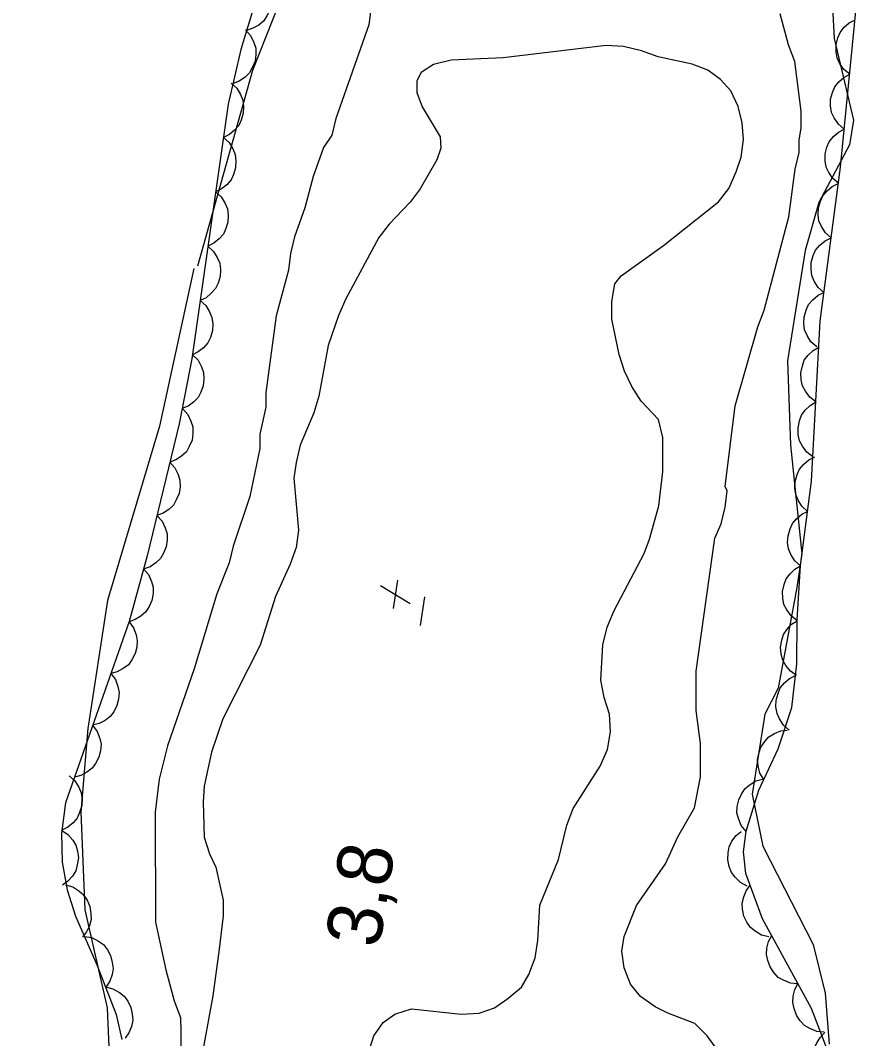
# Model space of a CAD drawing. Extents: x 282461 to 284471, y 5554090 to 5557646.
# Drawn here: x 283836.5 to 283882.2, y 5556184.5 to 5556240.1 of the extents above; entities that cross this region are included whole.
import ezdxf

# ---------------------------------------------------------------- set-up
doc = ezdxf.new("R2010")
doc.units = 0
for name, color, linetype in [('Niveau 1', 7, 'Continuous'), ('Niveau 3', 7, 'Continuous'), ('Niveau 4', 7, 'Continuous'), ('Niveau 44', 7, 'Continuous'), ('Niveau 7', 7, 'Continuous')]:
    doc.layers.add(name, color=color, linetype=linetype)

msp = doc.modelspace()

# ---------------------------------------------------------------- linework, layer by layer
at = {"layer": 'Niveau 1'}
for points in [[(283851.37, 5556243), (283849.15, 5556237.36), (283846.13, 5556226.68)], [(283880.8, 5556241.52), (283880.93, 5556239.11), (283881.98, 5556234.66), (283881.76, 5556233.3), (283880.09, 5556230.15), (283879.34, 5556227.53), (283878.38, 5556221.52), (283878.53, 5556216.9), (283879.15, 5556210.97), (283878.88, 5556209.13), (283877.87, 5556203.63), (283877.13, 5556202.21), (283876.44, 5556197.85), (283877.03, 5556195.01), (283879.78, 5556189.64), (283880.43, 5556186.98), (283880.65, 5556184.19)], [(283845.93, 5556226.55), (283844.06, 5556217.95), (283841.23, 5556208.42), (283840.15, 5556201.43), (283839.77, 5556196.87), (283839.98, 5556191.53), (283841.21, 5556186.17), (283841.31, 5556183.61), (283840.19, 5556176.09), (283840.24, 5556167.7), (283839.23, 5556157.75), (283838.15, 5556153.1), (283836.74, 5556150.77), (283836.46, 5556148.95), (283838.33, 5556140.92), (283838.59, 5556137.29), (283837.89, 5556129.34), (283836.76, 5556127.48)]]:
    msp.add_lwpolyline(points, dxfattribs=at)
at = {"layer": 'Niveau 3'}
for p, q in [((283856.13, 5556209.25), (283857.76, 5556208.25)), ((283856.84, 5556207.99), (283857.09, 5556209.53)), ((283858.32, 5556207.05), (283858.56, 5556208.63))]:
    msp.add_line(p, q, dxfattribs=at)
at = {"layer": 'Niveau 4'}
for points in [[(283864.85, 5556191.79), (283865.87, 5556194.28), (283866.32, 5556196.15), (283866.66, 5556197.06), (283868.13, 5556199.38), (283868.53, 5556200.29), (283868.7, 5556201.25), (283868.64, 5556202.21), (283868.35, 5556203.12), (283868.18, 5556204.08), (283868.29, 5556206), (283868.52, 5556206.97), (283868.91, 5556207.87), (283870.55, 5556210.99), (283870.84, 5556211.78), (283871.34, 5556213.6), (283871.57, 5556215.46), (283871.56, 5556217.33), (283871.33, 5556218.3), (283870.37, 5556219.31), (283869.86, 5556220.11), (283869.46, 5556220.95), (283869.17, 5556221.86), (283868.77, 5556223.78), (283868.77, 5556224.75), (283868.94, 5556225.71), (283869.28, 5556226.16), (283871.6, 5556227.81), (283874.61, 5556230.19), (283875.17, 5556230.93), (283875.57, 5556231.83), (283875.85, 5556232.63), (283875.96, 5556233.59), (283875.9, 5556234.5), (283875.67, 5556235.4), (283875.28, 5556236.25), (283874.71, 5556236.87), (283874.02, 5556237.38), (283873.17, 5556237.72), (283871.3, 5556238.11), (283870.39, 5556238.45), (283869.42, 5556238.68), (283868.46, 5556238.73), (283862.84, 5556238.05), (283860, 5556237.93), (283859.04, 5556237.7), (283858.36, 5556237.25), (283858.13, 5556236.8), (283858.13, 5556236.17), (283858.42, 5556235.38), (283859.39, 5556233.74), (283859.44, 5556233.12), (283859.22, 5556232.49), (283858.31, 5556230.91), (283857.75, 5556230.17), (283856.61, 5556228.98), (283856.05, 5556228.24), (283854.24, 5556224.9), (283853.84, 5556223.99), (283853.27, 5556222.35), (283852.77, 5556219.58), (283852.49, 5556218.67), (283851.75, 5556216.91), (283851.53, 5556215.95), (283851.41, 5556215.1), (283851.65, 5556212.27), (283851.53, 5556211.31), (283851.2, 5556210.4), (283850.4, 5556208.64), (283849.56, 5556205.98), (283847.52, 5556201.96), (283846.9, 5556200.14), (283846.51, 5556198.28), (283846.45, 5556197.43), (283846.51, 5556195.5), (283846.8, 5556194.59), (283847.14, 5556193.86), (283847.54, 5556192.05), (283847.54, 5556191.2), (283847.32, 5556189.39), (283846.98, 5556186.84), (283846.31, 5556183.16)], [(283855.56, 5556183.96), (283855.78, 5556184.64), (283856.29, 5556185.38), (283856.92, 5556185.83), (283857.83, 5556186.12), (283860.55, 5556185.84), (283861.52, 5556185.89), (283862.37, 5556186.18), (283863.1, 5556186.69), (283863.84, 5556187.31), (283864.24, 5556187.99), (283864.58, 5556188.9), (283864.74, 5556189.86), (283864.85, 5556191.79)]]:
    msp.add_lwpolyline(points, dxfattribs=at)
at = {"layer": 'Niveau 44'}
for points in [[(283849.68, 5556242.43), (283849.95, 5556242.11), (283850.1, 5556241.73), (283850.19, 5556241.41), (283850.18, 5556241.06), (283850.1, 5556240.7), (283849.93, 5556240.36), (283849.76, 5556240.08), (283849.49, 5556239.85), (283849.17, 5556239.67), (283848.82, 5556239.56)], [(283849.34, 5556241.28), (283848.51, 5556238.51), (283847.81, 5556235.52), (283845.83, 5556221.62), (283845.13, 5556218.07), (283843.39, 5556210.87), (283842.4, 5556207.27), (283838.93, 5556197.38), (283838.71, 5556195.71), (283838.74, 5556194.13), (283839.01, 5556192.62), (283839.48, 5556191.18), (283840.65, 5556188.49), (283841.69, 5556185.81), (283842.01, 5556184.44)], [(283880.65, 5556183.63), (283879.68, 5556186.14), (283877, 5556191.04), (283876.09, 5556193.51), (283875.96, 5556194.7), (283876.11, 5556195.82), (283876.81, 5556198.07), (283877.87, 5556200.32), (283878.61, 5556202.58), (283878.88, 5556204.96), (283878.9, 5556207.37), (283879.09, 5556210.34), (283879.69, 5556214.94), (283880.15, 5556223.67), (283881.26, 5556232.08), (283882.15, 5556240.97)], [(283881.77, 5556237.16), (283881.45, 5556237.43), (283881.22, 5556237.77), (283881.08, 5556238.06), (283881.03, 5556238.41), (283881.03, 5556238.78), (283881.13, 5556239.15), (283881.25, 5556239.45), (283881.47, 5556239.73), (283881.75, 5556239.97), (283882.07, 5556240.14)], [(283848.76, 5556239.58), (283849.04, 5556239.27), (283849.22, 5556238.9), (283849.32, 5556238.59), (283849.33, 5556238.24), (283849.28, 5556237.87), (283849.13, 5556237.52), (283848.98, 5556237.24), (283848.72, 5556236.99), (283848.41, 5556236.79), (283848.08, 5556236.66)], [(283881.47, 5556234.17), (283881.15, 5556234.44), (283880.93, 5556234.78), (283880.78, 5556235.08), (283880.73, 5556235.43), (283880.73, 5556235.8), (283880.83, 5556236.16), (283880.95, 5556236.47), (283881.17, 5556236.74), (283881.45, 5556236.99), (283881.77, 5556237.16)], [(283847.97, 5556236.68), (283848.28, 5556236.4), (283848.49, 5556236.05), (283848.62, 5556235.74), (283848.66, 5556235.4), (283848.64, 5556235.03), (283848.53, 5556234.66), (283848.4, 5556234.36), (283848.16, 5556234.1), (283847.88, 5556233.87), (283847.55, 5556233.71)], [(283847.55, 5556233.71), (283847.86, 5556233.43), (283848.07, 5556233.08), (283848.2, 5556232.78), (283848.24, 5556232.43), (283848.22, 5556232.06), (283848.1, 5556231.69), (283847.97, 5556231.4), (283847.74, 5556231.13), (283847.45, 5556230.9), (283847.13, 5556230.74)], [(283881.17, 5556231.19), (283880.85, 5556231.46), (283880.63, 5556231.8), (283880.48, 5556232.09), (283880.43, 5556232.44), (283880.43, 5556232.81), (283880.53, 5556233.18), (283880.65, 5556233.48), (283880.88, 5556233.76), (283881.15, 5556234), (283881.47, 5556234.17)], [(283880.75, 5556228.22), (283880.44, 5556228.5), (283880.23, 5556228.84), (283880.09, 5556229.15), (283880.05, 5556229.49), (283880.06, 5556229.86), (283880.18, 5556230.23), (283880.31, 5556230.53), (283880.54, 5556230.8), (283880.82, 5556231.03), (283881.14, 5556231.19)], [(283847.13, 5556230.74), (283847.44, 5556230.46), (283847.65, 5556230.11), (283847.78, 5556229.81), (283847.82, 5556229.46), (283847.8, 5556229.09), (283847.68, 5556228.73), (283847.55, 5556228.43), (283847.32, 5556228.17), (283847.03, 5556227.93), (283846.71, 5556227.77)], [(283880.36, 5556225.25), (283880.05, 5556225.52), (283879.83, 5556225.87), (283879.7, 5556226.17), (283879.66, 5556226.52), (283879.67, 5556226.89), (283879.78, 5556227.26), (283879.91, 5556227.56), (283880.14, 5556227.82), (283880.43, 5556228.06), (283880.75, 5556228.22)], [(283846.71, 5556227.77), (283847.02, 5556227.49), (283847.22, 5556227.15), (283847.36, 5556226.84), (283847.4, 5556226.49), (283847.38, 5556226.12), (283847.26, 5556225.76), (283847.13, 5556225.46), (283846.89, 5556225.2), (283846.61, 5556224.96), (283846.28, 5556224.81)], [(283846.28, 5556224.81), (283846.59, 5556224.53), (283846.8, 5556224.18), (283846.93, 5556223.87), (283846.97, 5556223.53), (283846.95, 5556223.16), (283846.84, 5556222.79), (283846.71, 5556222.49), (283846.47, 5556222.23), (283846.18, 5556222), (283845.86, 5556221.84)], [(283879.97, 5556222.27), (283879.65, 5556222.55), (283879.44, 5556222.9), (283879.31, 5556223.2), (283879.26, 5556223.55), (283879.28, 5556223.92), (283879.39, 5556224.28), (283879.52, 5556224.58), (283879.75, 5556224.85), (283880.04, 5556225.09), (283880.36, 5556225.25)], [(283879.92, 5556219.27), (283879.59, 5556219.52), (283879.35, 5556219.85), (283879.19, 5556220.14), (283879.12, 5556220.48), (283879.1, 5556220.85), (283879.19, 5556221.23), (283879.29, 5556221.54), (283879.5, 5556221.82), (283879.77, 5556222.08), (283880.08, 5556222.26)], [(283845.87, 5556221.84), (283846.17, 5556221.54), (283846.36, 5556221.18), (283846.47, 5556220.87), (283846.49, 5556220.52), (283846.45, 5556220.15), (283846.32, 5556219.8), (283846.17, 5556219.51), (283845.92, 5556219.25), (283845.62, 5556219.04), (283845.29, 5556218.9)], [(283879.76, 5556216.27), (283879.43, 5556216.53), (283879.19, 5556216.86), (283879.03, 5556217.15), (283878.96, 5556217.49), (283878.95, 5556217.86), (283879.03, 5556218.23), (283879.14, 5556218.54), (283879.34, 5556218.82), (283879.61, 5556219.08), (283879.92, 5556219.27)], [(283845.33, 5556218.89), (283845.61, 5556218.58), (283845.78, 5556218.21), (283845.88, 5556217.9), (283845.89, 5556217.55), (283845.84, 5556217.18), (283845.69, 5556216.83), (283845.53, 5556216.55), (283845.27, 5556216.31), (283844.96, 5556216.1), (283844.62, 5556215.98)], [(283844.62, 5556215.98), (283844.9, 5556215.67), (283845.08, 5556215.3), (283845.18, 5556214.99), (283845.19, 5556214.63), (283845.13, 5556214.27), (283844.98, 5556213.92), (283844.82, 5556213.63), (283844.57, 5556213.39), (283844.26, 5556213.19), (283843.92, 5556213.06)], [(283879.47, 5556213.29), (283879.16, 5556213.57), (283878.95, 5556213.91), (283878.82, 5556214.22), (283878.77, 5556214.56), (283878.79, 5556214.93), (283878.9, 5556215.3), (283879.03, 5556215.6), (283879.26, 5556215.87), (283879.54, 5556216.1), (283879.86, 5556216.26)], [(283879.09, 5556210.32), (283878.77, 5556210.59), (283878.56, 5556210.94), (283878.43, 5556211.24), (283878.38, 5556211.59), (283878.4, 5556211.96), (283878.51, 5556212.33), (283878.64, 5556212.63), (283878.87, 5556212.89), (283879.15, 5556213.13), (283879.47, 5556213.29)], [(283843.92, 5556213.06), (283844.2, 5556212.75), (283844.38, 5556212.39), (283844.48, 5556212.07), (283844.48, 5556211.72), (283844.43, 5556211.36), (283844.28, 5556211), (283844.12, 5556210.72), (283843.86, 5556210.48), (283843.55, 5556210.27), (283843.22, 5556210.15)], [(283878.9, 5556207.32), (283878.57, 5556207.58), (283878.33, 5556207.91), (283878.18, 5556208.2), (283878.11, 5556208.55), (283878.1, 5556208.92), (283878.19, 5556209.29), (283878.3, 5556209.6), (283878.51, 5556209.88), (283878.78, 5556210.13), (283879.09, 5556210.32)], [(283843.19, 5556210.15), (283843.46, 5556209.84), (283843.63, 5556209.46), (283843.72, 5556209.15), (283843.71, 5556208.8), (283843.65, 5556208.43), (283843.49, 5556208.09), (283843.32, 5556207.81), (283843.05, 5556207.57), (283842.74, 5556207.38), (283842.4, 5556207.26)], [(283842.4, 5556207.26), (283842.65, 5556206.93), (283842.78, 5556206.55), (283842.85, 5556206.22), (283842.82, 5556205.87), (283842.73, 5556205.52), (283842.55, 5556205.18), (283842.36, 5556204.91), (283842.08, 5556204.7), (283841.75, 5556204.53), (283841.41, 5556204.44)], [(283878.87, 5556204.33), (283878.53, 5556204.56), (283878.28, 5556204.88), (283878.11, 5556205.16), (283878.02, 5556205.5), (283877.99, 5556205.87), (283878.06, 5556206.25), (283878.15, 5556206.56), (283878.35, 5556206.86), (283878.6, 5556207.13), (283878.9, 5556207.32)], [(283841.41, 5556204.44), (283841.65, 5556204.1), (283841.79, 5556203.72), (283841.86, 5556203.4), (283841.83, 5556203.04), (283841.74, 5556202.69), (283841.56, 5556202.35), (283841.37, 5556202.09), (283841.09, 5556201.87), (283840.76, 5556201.7), (283840.41, 5556201.61)], [(283878.47, 5556201.35), (283878.15, 5556201.62), (283877.93, 5556201.96), (283877.8, 5556202.26), (283877.74, 5556202.61), (283877.75, 5556202.98), (283877.86, 5556203.35), (283877.98, 5556203.65), (283878.21, 5556203.92), (283878.49, 5556204.16), (283878.81, 5556204.33)], [(283840.41, 5556201.61), (283840.66, 5556201.27), (283840.8, 5556200.89), (283840.87, 5556200.57), (283840.84, 5556200.22), (283840.75, 5556199.86), (283840.56, 5556199.52), (283840.38, 5556199.26), (283840.1, 5556199.04), (283839.77, 5556198.87), (283839.42, 5556198.78)], [(283877.08, 5556198.64), (283876.86, 5556199), (283876.77, 5556199.39), (283876.73, 5556199.72), (283876.8, 5556200.07), (283876.92, 5556200.41), (283877.14, 5556200.73), (283877.36, 5556200.97), (283877.66, 5556201.16), (283878, 5556201.3), (283878.36, 5556201.35)], [(283839.12, 5556198.85), (283839.44, 5556198.57), (283839.65, 5556198.23), (283839.78, 5556197.92), (283839.83, 5556197.58), (283839.81, 5556197.21), (283839.7, 5556196.84), (283839.57, 5556196.54), (283839.34, 5556196.28), (283839.05, 5556196.04), (283838.73, 5556195.88)], [(283876.11, 5556195.81), (283875.85, 5556196.13), (283875.69, 5556196.51), (283875.61, 5556196.83), (283875.63, 5556197.18), (283875.71, 5556197.54), (283875.88, 5556197.88), (283876.06, 5556198.16), (283876.33, 5556198.38), (283876.65, 5556198.57), (283877, 5556198.67)], [(283838.71, 5556195.88), (283839.06, 5556195.65), (283839.32, 5556195.34), (283839.5, 5556195.06), (283839.59, 5556194.73), (283839.63, 5556194.36), (283839.57, 5556193.98), (283839.49, 5556193.66), (283839.3, 5556193.37), (283839.06, 5556193.09), (283838.76, 5556192.88)], [(283876.16, 5556192.83), (283875.8, 5556193.02), (283875.51, 5556193.31), (283875.31, 5556193.57), (283875.18, 5556193.9), (283875.11, 5556194.26), (283875.13, 5556194.64), (283875.18, 5556194.97), (283875.34, 5556195.28), (283875.56, 5556195.58), (283875.84, 5556195.81)], [(283838.92, 5556192.89), (283839.32, 5556192.78), (283839.66, 5556192.56), (283839.91, 5556192.34), (283840.11, 5556192.05), (283840.25, 5556191.71), (283840.31, 5556191.33), (283840.32, 5556191), (283840.23, 5556190.66), (283840.07, 5556190.33), (283839.85, 5556190.04)], [(283877.36, 5556190.05), (283876.96, 5556190.15), (283876.61, 5556190.36), (283876.35, 5556190.57), (283876.15, 5556190.85), (283875.99, 5556191.19), (283875.92, 5556191.56), (283875.89, 5556191.89), (283875.98, 5556192.23), (283876.12, 5556192.57), (283876.33, 5556192.87)], [(283839.96, 5556190.08), (283840.37, 5556190.01), (283840.73, 5556189.82), (283841, 5556189.63), (283841.22, 5556189.35), (283841.39, 5556189.03), (283841.48, 5556188.66), (283841.53, 5556188.33), (283841.47, 5556187.99), (283841.35, 5556187.64), (283841.15, 5556187.33)], [(283878.94, 5556187.49), (283878.53, 5556187.52), (283878.15, 5556187.68), (283877.87, 5556187.84), (283877.62, 5556188.1), (283877.42, 5556188.41), (283877.29, 5556188.77), (283877.22, 5556189.09), (283877.25, 5556189.44), (283877.34, 5556189.8), (283877.51, 5556190.12)], [(283841.11, 5556187.32), (283841.51, 5556187.22), (283841.87, 5556187.02), (283842.13, 5556186.82), (283842.33, 5556186.54), (283842.5, 5556186.2), (283842.57, 5556185.83), (283842.61, 5556185.5), (283842.53, 5556185.16), (283842.39, 5556184.82), (283842.19, 5556184.52)], [(283880.38, 5556184.85), (283879.97, 5556184.89), (283879.59, 5556185.05), (283879.31, 5556185.21), (283879.06, 5556185.47), (283878.86, 5556185.78), (283878.73, 5556186.14), (283878.66, 5556186.46), (283878.69, 5556186.81), (283878.78, 5556187.17), (283878.94, 5556187.49)], [(283880.98, 5556181.89), (283880.6, 5556182.05), (283880.29, 5556182.32), (283880.07, 5556182.56), (283879.91, 5556182.88), (283879.81, 5556183.23), (283879.81, 5556183.62), (283879.83, 5556183.94), (283879.97, 5556184.27), (283880.17, 5556184.58), (283880.42, 5556184.83)]]:
    msp.add_lwpolyline(points, dxfattribs=at)
at = {"layer": 'Niveau 7'}
for points in [[(283855.83, 5556242.47), (283855.5, 5556239.86), (283853.69, 5556234.75), (283853.47, 5556233.84), (283853.02, 5556233.16), (283852.46, 5556231.57), (283852.01, 5556229.87), (283851.44, 5556228.28), (283851.22, 5556227.38), (283851.11, 5556226.47), (283850.44, 5556223.97), (283849.88, 5556219.78), (283849.88, 5556218.99), (283849.55, 5556217.51), (283849.55, 5556216.72), (283848.99, 5556214.11), (283848.09, 5556211.39), (283847.87, 5556210.48), (283847.19, 5556208.78), (283845.95, 5556204.69), (283844.49, 5556200.49), (283844.04, 5556198.67), (283843.82, 5556196.86), (283843.84, 5556190.86), (283844.41, 5556188.26), (283844.87, 5556186.56), (283845.21, 5556185.65), (283845.22, 5556184.86), (283845.22, 5556184.07)], [(283874.56, 5556183.85), (283873.99, 5556184.64), (283873.31, 5556185.32), (283871.83, 5556185.89), (283871.15, 5556186.23), (283870.35, 5556186.79), (283869.79, 5556187.47), (283869.44, 5556188.37), (283869.33, 5556189.28), (283869.44, 5556190.07), (283870.12, 5556191.77), (283871.7, 5556194.04), (283872.38, 5556195.51), (283873.29, 5556197.1), (283873.62, 5556198.8), (283873.62, 5556200.61), (283873.39, 5556202.42), (283873.39, 5556204.57), (283874.4, 5556211.82), (283874.74, 5556212.61), (283874.96, 5556213.52), (283875.07, 5556214.42), (283874.96, 5556214.65), (283875.52, 5556219.06), (283876.76, 5556223.37), (283877.1, 5556224.27), (283878.45, 5556229.37), (283878.79, 5556231.98), (283879.01, 5556232.88), (283879.01, 5556233.56), (283879.12, 5556234.24), (283879.12, 5556235.15), (283878.78, 5556237.86), (283878.43, 5556238.77), (283877.98, 5556240.47)]]:
    msp.add_lwpolyline(points, dxfattribs=at)

# ---------------------------------------------------------------- texts
at = {"layer": 'Niveau 3'}
msp.add_text('    3,8', height=3, rotation=81.0958, dxfattribs=at).set_placement((283855.38, 5556184.98))

doc.saveas('drawing.dxf')
